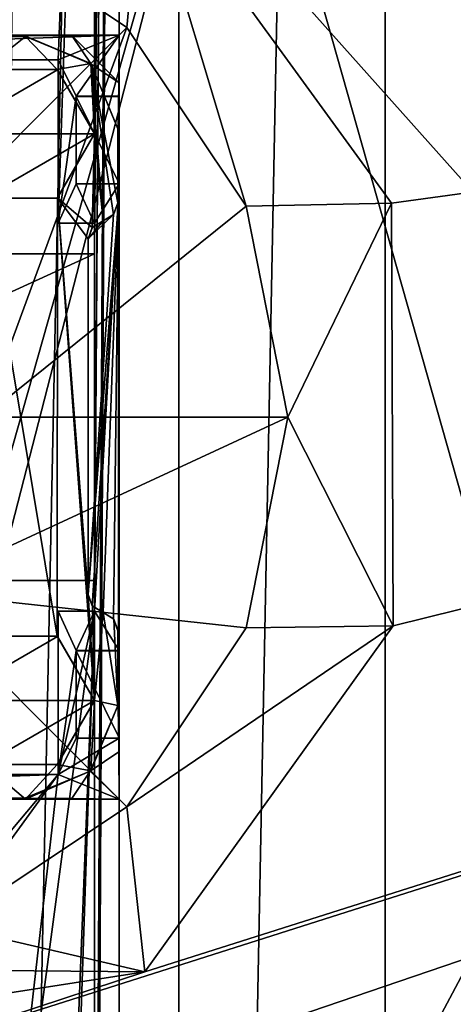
# Model space of a CAD drawing. Header units: millimetres. Extents: x -78 to 78, y -78 to 78.
# Tile 262 of 449: x 22.29 to 25.82, y -10.77 to -2.77. Entities that reach past the tile are written whole.
import ezdxf

# ---------------------------------------------------------------- set-up
doc = ezdxf.new("R2010")
doc.units = ezdxf.units.MM
doc.header["$LTSCALE"] = 41.718519
for name, color, linetype in [('10', 7, 'CONTINUOUS'), ('1978', 7, 'CONTINUOUS'), ('1980', 7, 'CONTINUOUS'), ('1983', 7, 'CONTINUOUS'), ('2186', 7, 'CONTINUOUS'), ('2188', 7, 'CONTINUOUS'), ('2189', 7, 'CONTINUOUS'), ('2193', 7, 'CONTINUOUS'), ('2194', 7, 'CONTINUOUS'), ('2197', 7, 'CONTINUOUS'), ('2198', 7, 'CONTINUOUS'), ('2201', 7, 'CONTINUOUS'), ('2207', 7, 'CONTINUOUS'), ('2211', 7, 'CONTINUOUS'), ('2212', 7, 'CONTINUOUS'), ('2215', 7, 'CONTINUOUS'), ('2216', 7, 'CONTINUOUS'), ('2217', 7, 'CONTINUOUS'), ('2219', 7, 'CONTINUOUS'), ('2220', 7, 'CONTINUOUS'), ('2221', 7, 'CONTINUOUS'), ('2223', 7, 'CONTINUOUS'), ('2224', 7, 'CONTINUOUS'), ('2227', 7, 'CONTINUOUS'), ('2229', 7, 'CONTINUOUS'), ('2232', 7, 'CONTINUOUS'), ('2236', 7, 'CONTINUOUS'), ('2238', 7, 'CONTINUOUS'), ('2242', 7, 'CONTINUOUS'), ('2244', 7, 'CONTINUOUS'), ('2245', 7, 'CONTINUOUS'), ('2246', 7, 'CONTINUOUS'), ('2247', 7, 'CONTINUOUS'), ('2249', 7, 'CONTINUOUS'), ('2251', 7, 'CONTINUOUS'), ('2252', 7, 'CONTINUOUS'), ('2254', 7, 'CONTINUOUS'), ('2255', 7, 'CONTINUOUS'), ('2258', 7, 'CONTINUOUS'), ('2261', 7, 'CONTINUOUS'), ('2263', 7, 'CONTINUOUS'), ('2266', 7, 'CONTINUOUS'), ('2269', 7, 'CONTINUOUS'), ('298', 7, 'CONTINUOUS'), ('300', 7, 'CONTINUOUS'), ('301', 7, 'CONTINUOUS'), ('328', 7, 'CONTINUOUS'), ('344', 7, 'CONTINUOUS'), ('6', 7, 'CONTINUOUS'), ('748', 7, 'CONTINUOUS'), ('851', 7, 'CONTINUOUS'), ('925', 7, 'CONTINUOUS'), ('971', 7, 'CONTINUOUS')]:
    doc.layers.add(name, color=color, linetype=linetype)

msp = doc.modelspace()

# ---------------------------------------------------------------- linework, layer by layer
at = {"layer": '10', "linetype": 'CONTINUOUS'}
for points in [[(48.5, 30.5, -2), (49.5, -30.5, -2), (19.2675, 11.1265, -2), (48.5, 30.5, -2)], [(19.2675, 11.1265, -2), (49.5, -30.5, -2), (22.25, 0, -2), (19.2675, 11.1265, -2)], [(22.25, 0, -2), (49.5, -30.5, -2), (19.2675, -11.1265, -2), (22.25, 0, -2)]]:
    msp.add_3dface(points, dxfattribs=at)
at = {"layer": '1978', "color": 7, "linetype": 'CONTINUOUS'}
for points in [[(16.9, 21.1, 20.074), (23.1, 21.1, 20.074), (23.1, -21.1, 20.074), (16.9, 21.1, 20.074)], [(16.9, -21.1, 20.074), (16.9, 21.1, 20.074), (23.1, -21.1, 20.074), (16.9, -21.1, 20.074)]]:
    msp.add_3dface(points, dxfattribs=at)
at = {"layer": '1980', "color": 7, "linetype": 'CONTINUOUS'}
for points in [[(23.1, -21.1, 20.074), (23.1, 21.1, 20.074), (23.1, -21.1, 21.67), (23.1, -21.1, 20.074)], [(23.1, 21.1, 20.074), (23.1, 21.1, 21.67), (23.1, -21.1, 21.67), (23.1, 21.1, 20.074)]]:
    msp.add_3dface(points, dxfattribs=at)
at = {"layer": '1983', "color": 7, "linetype": 'CONTINUOUS'}
for points in [[(23.1, -21.1, 21.67), (23.1, 21.1, 21.67), (22.9, -19.575, 21.67), (23.1, -21.1, 21.67)], [(23.1, 21.1, 21.67), (22.9, 4.425, 21.67), (22.9, -4.425, 21.67), (23.1, 21.1, 21.67)], [(22.9, -7.575, 21.67), (23.1, 21.1, 21.67), (22.9, -7.325, 21.67), (22.9, -7.575, 21.67)], [(23.1, 21.1, 21.67), (22.9, -7.575, 21.67), (22.9, -16.425, 21.67), (23.1, 21.1, 21.67)], [(22.9, -7.325, 21.67), (23.1, 21.1, 21.67), (22.9, -4.675, 21.67), (22.9, -7.325, 21.67)], [(22.9, -4.675, 21.67), (23.1, 21.1, 21.67), (22.9, -4.425, 21.67), (22.9, -4.675, 21.67)], [(22.9, -19.575, 21.67), (23.1, 21.1, 21.67), (22.9, -19.325, 21.67), (22.9, -19.575, 21.67)], [(22.9, -19.325, 21.67), (23.1, 21.1, 21.67), (22.9, -16.675, 21.67), (22.9, -19.325, 21.67)], [(22.9, -16.675, 21.67), (23.1, 21.1, 21.67), (22.9, -16.425, 21.67), (22.9, -16.675, 21.67)], [(22.9, 4.425, 21.67), (22.605, 3.1, 21.67), (21.895, -3.1, 21.67), (22.9, 4.425, 21.67)], [(22.605, -3.1, 21.67), (22.9, 4.425, 21.67), (21.895, -3.1, 21.67), (22.605, -3.1, 21.67)], [(22.9, -4.425, 21.67), (22.9, 4.425, 21.67), (22.605, -4.425, 21.67), (22.9, -4.425, 21.67)], [(22.605, -4.425, 21.67), (22.9, 4.425, 21.67), (22.605, -3.1, 21.67), (22.605, -4.425, 21.67)], [(22.605, 3.1, 21.67), (21.895, 3.1, 21.67), (17.395, -3.1, 21.67), (22.605, 3.1, 21.67)], [(18.105, -3.1, 21.67), (22.605, 3.1, 21.67), (17.395, -3.1, 21.67), (18.105, -3.1, 21.67)], [(21.895, -3.1, 21.67), (22.605, 3.1, 21.67), (18.105, -3.1, 21.67), (21.895, -3.1, 21.67)], [(17.1, -7.325, 21.67), (22.9, -7.325, 21.67), (22.9, -4.675, 21.67), (17.1, -7.325, 21.67)], [(17.1, -7.325, 21.67), (22.9, -4.675, 21.67), (17.1, -4.675, 21.67), (17.1, -7.325, 21.67)], [(22.9, -7.575, 21.67), (22.605, -8.9, 21.67), (21.895, -15.1, 21.67), (22.9, -7.575, 21.67)], [(22.605, -15.1, 21.67), (22.9, -7.575, 21.67), (21.895, -15.1, 21.67), (22.605, -15.1, 21.67)], [(22.605, -8.9, 21.67), (22.9, -7.575, 21.67), (22.605, -7.575, 21.67), (22.605, -8.9, 21.67)], [(22.9, -16.425, 21.67), (22.9, -7.575, 21.67), (22.605, -16.425, 21.67), (22.9, -16.425, 21.67)], [(22.605, -16.425, 21.67), (22.9, -7.575, 21.67), (22.605, -15.1, 21.67), (22.605, -16.425, 21.67)], [(22.605, -8.9, 21.67), (21.895, -8.9, 21.67), (17.395, -15.1, 21.67), (22.605, -8.9, 21.67)], [(18.105, -15.1, 21.67), (22.605, -8.9, 21.67), (17.395, -15.1, 21.67), (18.105, -15.1, 21.67)], [(21.895, -15.1, 21.67), (22.605, -8.9, 21.67), (18.105, -15.1, 21.67), (21.895, -15.1, 21.67)]]:
    msp.add_3dface(points, dxfattribs=at)
at = {"layer": '2186', "color": 7, "linetype": 'CONTINUOUS'}
for points in [[(23.0971, -8.7176, 24.95), (23.0942, -8.3352, 24.95), (22.8666, -8.8739, 24.95), (23.0971, -8.7176, 24.95)], [(23.1, -9.1, 24.95), (23.0971, -8.7176, 24.95), (22.8666, -8.8739, 24.95), (23.1, -9.1, 24.95)], [(22.3352, -9.0942, 24.95), (22.7176, -9.0971, 24.95), (22.8666, -8.8739, 24.95), (22.3352, -9.0942, 24.95)], [(22.7176, -9.0971, 24.95), (23.1, -9.1, 24.95), (22.8666, -8.8739, 24.95), (22.7176, -9.0971, 24.95)]]:
    msp.add_3dface(points, dxfattribs=at)
at = {"layer": '2188', "color": 7, "linetype": 'CONTINUOUS'}
for points in [[(23.0943, -4.2552, 24.95), (23.0557, -4.3552, 24.95), (22.85, -7.44, 24.95), (23.0943, -4.2552, 24.95)], [(22.8821, -7.533, 24.95), (23.0943, -4.2552, 24.95), (22.85, -7.44, 24.95), (22.8821, -7.533, 24.95)], [(22.97, -7.587, 24.95), (23.0943, -4.2552, 24.95), (22.8821, -7.533, 24.95), (22.97, -7.587, 24.95)], [(23.0556, -7.6385, 24.95), (23.0943, -4.2552, 24.95), (22.97, -7.587, 24.95), (23.0556, -7.6385, 24.95)], [(23.0943, -7.7387, 24.95), (23.0943, -4.2552, 24.95), (23.0556, -7.6385, 24.95), (23.0943, -7.7387, 24.95)], [(23.0557, -4.3552, 24.95), (22.97, -4.407, 24.95), (22.85, -4.5539, 24.95), (23.0557, -4.3552, 24.95)], [(22.85, -7.44, 24.95), (23.0557, -4.3552, 24.95), (22.85, -4.5539, 24.95), (22.85, -7.44, 24.95)], [(22.85, -4.5539, 24.95), (22.97, -4.407, 24.95), (22.8853, -4.4571, 24.95), (22.85, -4.5539, 24.95)]]:
    msp.add_3dface(points, dxfattribs=at)
at = {"layer": '2189', "color": 7, "linetype": 'CONTINUOUS'}
for points in [[(22.3352, -2.9058, 24.95), (22.8739, -3.1334, 24.95), (22.7176, -2.9029, 24.95), (22.3352, -2.9058, 24.95)], [(23.0971, -3.2824, 24.95), (23.1, -2.9, 24.95), (22.7176, -2.9029, 24.95), (23.0971, -3.2824, 24.95)], [(22.8739, -3.1334, 24.95), (23.0971, -3.2824, 24.95), (22.7176, -2.9029, 24.95), (22.8739, -3.1334, 24.95)], [(23.0942, -3.6648, 24.95), (23.0971, -3.2824, 24.95), (22.8739, -3.1334, 24.95), (23.0942, -3.6648, 24.95)]]:
    msp.add_3dface(points, dxfattribs=at)
at = {"layer": '2193', "color": 7, "linetype": 'CONTINUOUS'}
for points in [[(16.91, -9.1, 24.95), (23.1, -9.1, 22), (17.2824, -9.0971, 24.95), (16.91, -9.1, 24.95)], [(16.91, -9.1, 22), (23.1, -9.1, 22), (16.91, -9.1, 24.95), (16.91, -9.1, 22)], [(17.2824, -9.0971, 24.95), (23.1, -9.1, 22), (17.6648, -9.1, 24.95), (17.2824, -9.0971, 24.95)], [(17.6648, -9.1, 24.95), (23.1, -9.1, 22), (18.2552, -9.0943, 24.95), (17.6648, -9.1, 24.95)], [(18.2552, -9.0943, 24.95), (23.1, -9.1, 22), (21.7448, -9.0943, 24.95), (18.2552, -9.0943, 24.95)], [(21.74, -9.1, 25.1), (21.7448, -9.0943, 24.95), (22.3352, -9.0942, 24.95), (21.74, -9.1, 25.1)], [(22.34, -9.1, 25.1), (21.74, -9.1, 25.1), (22.3352, -9.0942, 24.95), (22.34, -9.1, 25.1)], [(21.7448, -9.0943, 24.95), (23.1, -9.1, 22), (22.3352, -9.0942, 24.95), (21.7448, -9.0943, 24.95)], [(22.3352, -9.0942, 24.95), (23.1, -9.1, 22), (22.7176, -9.0971, 24.95), (22.3352, -9.0942, 24.95)], [(23.1, -9.1, 22), (23.1, -9.1, 24.95), (22.7176, -9.0971, 24.95), (23.1, -9.1, 22)]]:
    msp.add_3dface(points, dxfattribs=at)
at = {"layer": '2194', "color": 7, "linetype": 'CONTINUOUS'}
for points in [[(22.34, -2.91, 25.1), (21.7339, -2.91, 25.1), (21.9998, -3.1808, 25.1), (22.34, -2.91, 25.1)], [(22.5961, -3.1784, 25.1), (22.34, -2.91, 25.1), (21.9998, -3.1808, 25.1), (22.5961, -3.1784, 25.1)], [(22.8703, -3.1297, 25.1), (22.34, -2.91, 25.1), (22.5961, -3.1784, 25.1), (22.8703, -3.1297, 25.1)], [(22.9, -3.7, 25.1), (22.8703, -3.1297, 25.1), (22.5961, -3.1784, 25.1), (22.9, -3.7, 25.1)], [(23.09, -4.26, 25.1), (23.09, -3.66, 25.1), (22.8703, -3.1297, 25.1), (23.09, -4.26, 25.1)], [(23.09, -4.26, 25.1), (22.8703, -3.1297, 25.1), (23.0547, -4.3569, 25.1), (23.09, -4.26, 25.1)], [(23.0547, -4.3569, 25.1), (22.8703, -3.1297, 25.1), (22.97, -4.407, 25.1), (23.0547, -4.3569, 25.1)], [(22.97, -4.407, 25.1), (22.8703, -3.1297, 25.1), (22.9, -3.7, 25.1), (22.97, -4.407, 25.1)], [(22.6002, -4.2192, 25.1), (22.8821, -4.461, 25.1), (22.9, -3.7, 25.1), (22.6002, -4.2192, 25.1)], [(22.8821, -4.461, 25.1), (22.97, -4.407, 25.1), (22.9, -3.7, 25.1), (22.8821, -4.461, 25.1)], [(22.5961, -7.7784, 25.1), (22.0039, -4.2216, 25.1), (21.9998, -7.7808, 25.1), (22.5961, -7.7784, 25.1)], [(22.6002, -4.2192, 25.1), (22.0039, -4.2216, 25.1), (22.5961, -7.7784, 25.1), (22.6002, -4.2192, 25.1)], [(22.9, -8.3, 25.1), (22.6002, -4.2192, 25.1), (22.5961, -7.7784, 25.1), (22.9, -8.3, 25.1)], [(22.85, -4.5539, 25.1), (22.8821, -4.461, 25.1), (22.6002, -4.2192, 25.1), (22.85, -4.5539, 25.1)], [(22.85, -7.44, 25.1), (22.85, -4.5539, 25.1), (22.6002, -4.2192, 25.1), (22.85, -7.44, 25.1)], [(22.85, -7.44, 25.1), (22.6002, -4.2192, 25.1), (22.9, -8.3, 25.1), (22.85, -7.44, 25.1)], [(22.8853, -7.5369, 25.1), (22.85, -7.44, 25.1), (22.9, -8.3, 25.1), (22.8853, -7.5369, 25.1)], [(22.97, -7.587, 25.1), (22.8853, -7.5369, 25.1), (22.9, -8.3, 25.1), (22.97, -7.587, 25.1)], [(23.09, -8.34, 25.1), (22.97, -7.587, 25.1), (22.9, -8.3, 25.1), (23.09, -8.34, 25.1)], [(22.97, -7.587, 25.1), (23.09, -8.34, 25.1), (23.0579, -7.641, 25.1), (22.97, -7.587, 25.1)], [(23.09, -8.34, 25.1), (23.09, -7.7339, 25.1), (23.0579, -7.641, 25.1), (23.09, -8.34, 25.1)], [(22.5966, -8.8212, 25.1), (22.8703, -8.8703, 25.1), (22.9, -8.3, 25.1), (22.5966, -8.8212, 25.1)], [(22.8703, -8.8703, 25.1), (23.09, -8.34, 25.1), (22.9, -8.3, 25.1), (22.8703, -8.8703, 25.1)], [(21.74, -9.1, 25.1), (22.34, -9.1, 25.1), (22.0034, -8.8212, 25.1), (21.74, -9.1, 25.1)], [(22.0034, -8.8212, 25.1), (22.34, -9.1, 25.1), (22.5966, -8.8212, 25.1), (22.0034, -8.8212, 25.1)], [(22.34, -9.1, 25.1), (22.8703, -8.8703, 25.1), (22.5966, -8.8212, 25.1), (22.34, -9.1, 25.1)]]:
    msp.add_3dface(points, dxfattribs=at)
at = {"layer": '2197', "color": 7, "linetype": 'CONTINUOUS'}
for points in [[(23.1, -3.395, 22), (23.1, -2.9, 22), (23.0971, -3.2824, 24.95), (23.1, -3.395, 22)], [(23.0971, -3.2824, 24.95), (23.1, -2.9, 22), (23.1, -2.9, 24.95), (23.0971, -3.2824, 24.95)], [(23.0971, -3.2824, 24.95), (23.0942, -3.6648, 24.95), (23.1, -3.3975, 22.35), (23.0971, -3.2824, 24.95)], [(23.1, -3.395, 22), (23.0971, -3.2824, 24.95), (23.1, -3.3975, 22.35), (23.1, -3.395, 22)], [(23.1, -3.3975, 22.35), (23.0942, -3.6648, 24.95), (23.1, -4.1025, 22.35), (23.1, -3.3975, 22.35)], [(23.09, -3.66, 25.1), (23.09, -4.26, 25.1), (23.0942, -3.6648, 24.95), (23.09, -3.66, 25.1)], [(23.0942, -3.6648, 24.95), (23.09, -4.26, 25.1), (23.1, -4.1025, 22.35), (23.0942, -3.6648, 24.95)], [(23.09, -4.26, 25.1), (23.1, -4.105, 22), (23.1, -4.1025, 22.35), (23.09, -4.26, 25.1)], [(23.0943, -4.2552, 24.95), (23.1, -4.105, 22), (23.09, -4.26, 25.1), (23.0943, -4.2552, 24.95)], [(23.1, -7.895, 22), (23.1, -4.105, 22), (23.0943, -7.7387, 24.95), (23.1, -7.895, 22)], [(23.0943, -7.7387, 24.95), (23.1, -4.105, 22), (23.0943, -4.2552, 24.95), (23.0943, -7.7387, 24.95)], [(23.09, -8.34, 25.1), (23.0943, -7.7387, 24.95), (23.09, -7.7339, 25.1), (23.09, -8.34, 25.1)], [(23.1, -7.8975, 22.35), (23.0943, -7.7387, 24.95), (23.09, -8.34, 25.1), (23.1, -7.8975, 22.35)], [(23.1, -7.895, 22), (23.0943, -7.7387, 24.95), (23.1, -7.8975, 22.35), (23.1, -7.895, 22)], [(23.0942, -8.3352, 24.95), (23.1, -7.8975, 22.35), (23.09, -8.34, 25.1), (23.0942, -8.3352, 24.95)], [(23.1, -8.6025, 22.35), (23.1, -7.8975, 22.35), (23.0942, -8.3352, 24.95), (23.1, -8.6025, 22.35)], [(23.0971, -8.7176, 24.95), (23.1, -8.6025, 22.35), (23.0942, -8.3352, 24.95), (23.0971, -8.7176, 24.95)], [(23.1, -8.605, 22), (23.1, -8.6025, 22.35), (23.0971, -8.7176, 24.95), (23.1, -8.605, 22)], [(23.1, -9.1, 24.95), (23.1, -8.605, 22), (23.0971, -8.7176, 24.95), (23.1, -9.1, 24.95)], [(23.1, -9.1, 22), (23.1, -8.605, 22), (23.1, -9.1, 24.95), (23.1, -9.1, 22)]]:
    msp.add_3dface(points, dxfattribs=at)
at = {"layer": '2198', "color": 7, "linetype": 'CONTINUOUS'}
for points in [[(22.8666, -8.8739, 24.95), (23.0942, -8.3352, 24.95), (22.8703, -8.8703, 25.1), (22.8666, -8.8739, 24.95)], [(23.0942, -8.3352, 24.95), (23.09, -8.34, 25.1), (22.8703, -8.8703, 25.1), (23.0942, -8.3352, 24.95)], [(22.34, -9.1, 25.1), (22.8666, -8.8739, 24.95), (22.8703, -8.8703, 25.1), (22.34, -9.1, 25.1)], [(22.34, -9.1, 25.1), (22.3352, -9.0942, 24.95), (22.8666, -8.8739, 24.95), (22.34, -9.1, 25.1)]]:
    msp.add_3dface(points, dxfattribs=at)
at = {"layer": '2201', "color": 7, "linetype": 'CONTINUOUS'}
for points in [[(23.1, -8.6025, 22.35), (23.1, -8.605, 22), (22.7525, -8.605, 22.35), (23.1, -8.6025, 22.35)], [(23.1, -8.605, 22), (22.7525, -8.605, 22), (22.7525, -8.605, 22.35), (23.1, -8.605, 22)]]:
    msp.add_3dface(points, dxfattribs=at)
at = {"layer": '2207', "color": 7, "linetype": 'CONTINUOUS'}
for points in [[(23.1, -4.1025, 22.35), (23.1, -4.105, 22), (22.7525, -4.105, 22.35), (23.1, -4.1025, 22.35)], [(23.1, -4.105, 22), (22.7525, -4.105, 22), (22.7525, -4.105, 22.35), (23.1, -4.105, 22)]]:
    msp.add_3dface(points, dxfattribs=at)
at = {"layer": '2211', "color": 7, "linetype": 'CONTINUOUS'}
for points in [[(23.09, -4.26, 25.1), (23.0547, -4.3569, 25.1), (23.0557, -4.3552, 24.95), (23.09, -4.26, 25.1)], [(23.0943, -4.2552, 24.95), (23.09, -4.26, 25.1), (23.0557, -4.3552, 24.95), (23.0943, -4.2552, 24.95)], [(23.0547, -4.3569, 25.1), (22.97, -4.407, 25.1), (23.0557, -4.3552, 24.95), (23.0547, -4.3569, 25.1)], [(23.0557, -4.3552, 24.95), (22.97, -4.407, 25.1), (22.97, -4.407, 24.95), (23.0557, -4.3552, 24.95)]]:
    msp.add_3dface(points, dxfattribs=at)
at = {"layer": '2212', "color": 7, "linetype": 'CONTINUOUS'}
for points in [[(22.97, -7.587, 25.1), (23.0579, -7.641, 25.1), (22.97, -7.587, 24.95), (22.97, -7.587, 25.1)], [(23.0579, -7.641, 25.1), (23.0556, -7.6385, 24.95), (22.97, -7.587, 24.95), (23.0579, -7.641, 25.1)], [(23.09, -7.7339, 25.1), (23.0943, -7.7387, 24.95), (23.0556, -7.6385, 24.95), (23.09, -7.7339, 25.1)], [(23.0579, -7.641, 25.1), (23.09, -7.7339, 25.1), (23.0556, -7.6385, 24.95), (23.0579, -7.641, 25.1)]]:
    msp.add_3dface(points, dxfattribs=at)
at = {"layer": '2215', "color": 7, "linetype": 'CONTINUOUS'}
for points in [[(16.91, -2.9, 22), (23.1, -2.9, 22), (17.395, -3.1, 22), (16.91, -2.9, 22)], [(17.395, -3.1, 22), (23.1, -2.9, 22), (22.605, -3.1, 22), (17.395, -3.1, 22)], [(23.1, -2.9, 22), (22.7525, -3.395, 22), (22.605, -3.1, 22), (23.1, -2.9, 22)], [(23.1, -3.395, 22), (22.7525, -3.395, 22), (23.1, -2.9, 22), (23.1, -3.395, 22)], [(22.605, -3.1, 22), (22.7525, -3.395, 22), (22.605, -4.425, 22), (22.605, -3.1, 22)], [(22.7525, -3.395, 22), (22.7525, -4.105, 22), (22.605, -4.425, 22), (22.7525, -3.395, 22)], [(22.605, -4.425, 22), (22.7525, -4.105, 22), (22.9, -4.425, 22), (22.605, -4.425, 22)], [(22.7525, -4.105, 22), (23.1, -4.105, 22), (22.9, -4.425, 22), (22.7525, -4.105, 22)], [(23.1, -4.105, 22), (23.1, -7.895, 22), (22.9, -7.575, 22), (23.1, -4.105, 22)], [(22.9, -4.425, 22), (23.1, -4.105, 22), (22.9, -7.575, 22), (22.9, -4.425, 22)], [(22.605, -7.575, 22), (22.7525, -7.895, 22), (22.605, -8.9, 22), (22.605, -7.575, 22)], [(22.7525, -7.895, 22), (22.605, -7.575, 22), (22.9, -7.575, 22), (22.7525, -7.895, 22)], [(23.1, -7.895, 22), (22.7525, -7.895, 22), (22.9, -7.575, 22), (23.1, -7.895, 22)], [(22.7525, -7.895, 22), (22.7525, -8.605, 22), (22.605, -8.9, 22), (22.7525, -7.895, 22)], [(23.1, -8.605, 22), (23.1, -9.1, 22), (22.605, -8.9, 22), (23.1, -8.605, 22)], [(22.7525, -8.605, 22), (23.1, -8.605, 22), (22.605, -8.9, 22), (22.7525, -8.605, 22)], [(23.1, -9.1, 22), (16.91, -9.1, 22), (22.605, -8.9, 22), (23.1, -9.1, 22)], [(22.605, -8.9, 22), (16.91, -9.1, 22), (17.395, -8.9, 22), (22.605, -8.9, 22)]]:
    msp.add_3dface(points, dxfattribs=at)
at = {"layer": '2216', "color": 7, "linetype": 'CONTINUOUS'}
for points in [[(23.1, -2.9, 22), (16.91, -2.9, 22), (23.1, -2.9, 24.95), (23.1, -2.9, 22)], [(23.1, -2.9, 24.95), (16.91, -2.9, 22), (22.7176, -2.9029, 24.95), (23.1, -2.9, 24.95)], [(16.91, -2.9, 22), (22.3352, -2.9058, 24.95), (22.7176, -2.9029, 24.95), (16.91, -2.9, 22)], [(22.3352, -2.9058, 24.95), (16.91, -2.9, 22), (21.7387, -2.9057, 24.95), (22.3352, -2.9058, 24.95)], [(21.7339, -2.91, 25.1), (22.34, -2.91, 25.1), (21.7387, -2.9057, 24.95), (21.7339, -2.91, 25.1)], [(22.34, -2.91, 25.1), (22.3352, -2.9058, 24.95), (21.7387, -2.9057, 24.95), (22.34, -2.91, 25.1)]]:
    msp.add_3dface(points, dxfattribs=at)
at = {"layer": '2217', "color": 7, "linetype": 'CONTINUOUS'}
for points in [[(23.1, -7.8975, 22.35), (23.1, -8.6025, 22.35), (22.7525, -7.8975, 22.35), (23.1, -7.8975, 22.35)], [(22.7525, -7.8975, 22.35), (23.1, -8.6025, 22.35), (22.7525, -8.605, 22.35), (22.7525, -7.8975, 22.35)]]:
    msp.add_3dface(points, dxfattribs=at)
at = {"layer": '2219', "color": 7, "linetype": 'CONTINUOUS'}
for points in [[(22.34, -2.91, 25.1), (22.8703, -3.1297, 25.1), (22.3352, -2.9058, 24.95), (22.34, -2.91, 25.1)], [(22.8703, -3.1297, 25.1), (22.8739, -3.1334, 24.95), (22.3352, -2.9058, 24.95), (22.8703, -3.1297, 25.1)], [(22.8703, -3.1297, 25.1), (23.09, -3.66, 25.1), (22.8739, -3.1334, 24.95), (22.8703, -3.1297, 25.1)], [(23.09, -3.66, 25.1), (23.0942, -3.6648, 24.95), (22.8739, -3.1334, 24.95), (23.09, -3.66, 25.1)]]:
    msp.add_3dface(points, dxfattribs=at)
at = {"layer": '2220', "color": 7, "linetype": 'CONTINUOUS'}
for points in [[(22.8821, -4.461, 25.1), (22.85, -4.5539, 25.1), (22.8853, -4.4571, 24.95), (22.8821, -4.461, 25.1)], [(22.85, -4.5539, 25.1), (22.85, -4.5539, 24.95), (22.8853, -4.4571, 24.95), (22.85, -4.5539, 25.1)], [(22.97, -4.407, 25.1), (22.8821, -4.461, 25.1), (22.97, -4.407, 24.95), (22.97, -4.407, 25.1)], [(22.97, -4.407, 24.95), (22.8821, -4.461, 25.1), (22.8853, -4.4571, 24.95), (22.97, -4.407, 24.95)]]:
    msp.add_3dface(points, dxfattribs=at)
at = {"layer": '2221', "color": 7, "linetype": 'CONTINUOUS'}
for points in [[(22.85, -7.44, 25.1), (22.8853, -7.5369, 25.1), (22.85, -7.44, 24.95), (22.85, -7.44, 25.1)], [(22.8853, -7.5369, 25.1), (22.8821, -7.533, 24.95), (22.85, -7.44, 24.95), (22.8853, -7.5369, 25.1)], [(22.8853, -7.5369, 25.1), (22.97, -7.587, 25.1), (22.8821, -7.533, 24.95), (22.8853, -7.5369, 25.1)], [(22.97, -7.587, 25.1), (22.97, -7.587, 24.95), (22.8821, -7.533, 24.95), (22.97, -7.587, 25.1)]]:
    msp.add_3dface(points, dxfattribs=at)
at = {"layer": '2223', "color": 7, "linetype": 'CONTINUOUS'}
for points in [[(23.1, -3.3975, 22.35), (23.1, -4.1025, 22.35), (22.7525, -3.3975, 22.35), (23.1, -3.3975, 22.35)], [(23.1, -4.1025, 22.35), (22.7525, -4.105, 22.35), (22.7525, -3.3975, 22.35), (23.1, -4.1025, 22.35)]]:
    msp.add_3dface(points, dxfattribs=at)
at = {"layer": '2224', "color": 7, "linetype": 'CONTINUOUS'}
for points in [[(22.7525, -4.105, 22), (22.7525, -3.395, 22), (22.7525, -4.105, 22.35), (22.7525, -4.105, 22)], [(22.7525, -4.105, 22.35), (22.7525, -3.395, 22), (22.7525, -3.3975, 22.35), (22.7525, -4.105, 22.35)]]:
    msp.add_3dface(points, dxfattribs=at)
at = {"layer": '2227', "color": 7, "linetype": 'CONTINUOUS'}
for points in [[(22.85, -4.5539, 25.1), (22.85, -7.44, 25.1), (22.85, -4.5539, 24.95), (22.85, -4.5539, 25.1)], [(22.85, -7.44, 25.1), (22.85, -7.44, 24.95), (22.85, -4.5539, 24.95), (22.85, -7.44, 25.1)]]:
    msp.add_3dface(points, dxfattribs=at)
at = {"layer": '2229', "color": 7, "linetype": 'CONTINUOUS'}
for points in [[(22.7525, -3.395, 22), (23.1, -3.395, 22), (23.1, -3.3975, 22.35), (22.7525, -3.395, 22)], [(22.7525, -3.395, 22), (23.1, -3.3975, 22.35), (22.7525, -3.3975, 22.35), (22.7525, -3.395, 22)]]:
    msp.add_3dface(points, dxfattribs=at)
at = {"layer": '2232', "color": 7, "linetype": 'CONTINUOUS'}
for points in [[(22.7525, -7.895, 22), (23.1, -7.895, 22), (23.1, -7.8975, 22.35), (22.7525, -7.895, 22)], [(22.7525, -7.895, 22), (23.1, -7.8975, 22.35), (22.7525, -7.8975, 22.35), (22.7525, -7.895, 22)]]:
    msp.add_3dface(points, dxfattribs=at)
at = {"layer": '2236', "color": 7, "linetype": 'CONTINUOUS'}
for points in [[(22.5961, -3.1784, 25.1), (21.9998, -3.1808, 25.1), (22.0039, -3.1784, 25.5), (22.5961, -3.1784, 25.1)], [(22.6002, -3.1808, 25.5), (22.5961, -3.1784, 25.1), (22.0039, -3.1784, 25.5), (22.6002, -3.1808, 25.5)], [(22.9, -3.7, 25.1), (22.5961, -3.1784, 25.1), (22.9, -3.7, 25.5), (22.9, -3.7, 25.1)], [(22.9, -3.7, 25.5), (22.5961, -3.1784, 25.1), (22.6002, -3.1808, 25.5), (22.9, -3.7, 25.5)]]:
    msp.add_3dface(points, dxfattribs=at)
at = {"layer": '2238', "color": 7, "linetype": 'CONTINUOUS'}
for points in [[(22.7525, -8.605, 22), (22.7525, -7.895, 22), (22.7525, -8.605, 22.35), (22.7525, -8.605, 22)], [(22.7525, -7.895, 22), (22.7525, -7.8975, 22.35), (22.7525, -8.605, 22.35), (22.7525, -7.895, 22)]]:
    msp.add_3dface(points, dxfattribs=at)
at = {"layer": '2242', "color": 7, "linetype": 'CONTINUOUS'}
for points in [[(22.605, -7.575, 21.67), (22.9, -7.575, 21.67), (22.9, -7.575, 22), (22.605, -7.575, 21.67)], [(22.605, -7.575, 22), (22.605, -7.575, 21.67), (22.9, -7.575, 22), (22.605, -7.575, 22)]]:
    msp.add_3dface(points, dxfattribs=at)
at = {"layer": '2244', "color": 7, "linetype": 'CONTINUOUS'}
for points in [[(22.5961, -7.7784, 25.1), (21.9998, -7.7808, 25.1), (22.0039, -7.7784, 25.5), (22.5961, -7.7784, 25.1)], [(22.6002, -7.7808, 25.5), (22.5961, -7.7784, 25.1), (22.0039, -7.7784, 25.5), (22.6002, -7.7808, 25.5)], [(22.9, -8.3, 25.1), (22.5961, -7.7784, 25.1), (22.9, -8.3, 25.5), (22.9, -8.3, 25.1)], [(22.9, -8.3, 25.5), (22.5961, -7.7784, 25.1), (22.6002, -7.7808, 25.5), (22.9, -8.3, 25.5)]]:
    msp.add_3dface(points, dxfattribs=at)
at = {"layer": '2245', "color": 7, "linetype": 'CONTINUOUS'}
for points in [[(22.6002, -4.2192, 25.1), (22.9, -3.7, 25.1), (22.5961, -4.2216, 25.5), (22.6002, -4.2192, 25.1)], [(22.9, -3.7, 25.1), (22.9, -3.7, 25.5), (22.5961, -4.2216, 25.5), (22.9, -3.7, 25.1)], [(21.9998, -4.2192, 25.5), (22.0039, -4.2216, 25.1), (22.5961, -4.2216, 25.5), (21.9998, -4.2192, 25.5)], [(22.0039, -4.2216, 25.1), (22.6002, -4.2192, 25.1), (22.5961, -4.2216, 25.5), (22.0039, -4.2216, 25.1)]]:
    msp.add_3dface(points, dxfattribs=at)
at = {"layer": '2246', "color": 7, "linetype": 'CONTINUOUS'}
for points in [[(22.6002, -3.1808, 25.5), (22.0039, -3.1784, 25.5), (21.7, -3.7, 25.5), (22.6002, -3.1808, 25.5)], [(22.9, -3.7, 25.5), (22.6002, -3.1808, 25.5), (21.7, -3.7, 25.5), (22.9, -3.7, 25.5)], [(22.9, -3.7, 25.5), (21.7, -3.7, 25.5), (21.9998, -4.2192, 25.5), (22.9, -3.7, 25.5)], [(22.9, -3.7, 25.5), (21.9998, -4.2192, 25.5), (22.5961, -4.2216, 25.5), (22.9, -3.7, 25.5)]]:
    msp.add_3dface(points, dxfattribs=at)
at = {"layer": '2247', "color": 7, "linetype": 'CONTINUOUS'}
for points in [[(22.605, -8.9, 21.67), (22.605, -7.575, 21.67), (22.605, -8.9, 22), (22.605, -8.9, 21.67)], [(22.605, -7.575, 21.67), (22.605, -7.575, 22), (22.605, -8.9, 22), (22.605, -7.575, 21.67)]]:
    msp.add_3dface(points, dxfattribs=at)
at = {"layer": '2249', "color": 7, "linetype": 'CONTINUOUS'}
for points in [[(22.9, -4.675, 21.67), (22.9, -4.425, 21.67), (22.9, -4.675, 21.9), (22.9, -4.675, 21.67)], [(22.9, -4.425, 21.67), (22.9, -4.425, 22), (22.9, -4.675, 21.9), (22.9, -4.425, 21.67)], [(22.9, -4.425, 22), (22.9, -7.575, 22), (22.9, -4.675, 21.9), (22.9, -4.425, 22)], [(22.9, -4.675, 21.9), (22.9, -7.575, 22), (22.9, -7.325, 21.9), (22.9, -4.675, 21.9)], [(22.9, -7.575, 21.67), (22.9, -7.325, 21.67), (22.9, -7.575, 22), (22.9, -7.575, 21.67)], [(22.9, -7.575, 22), (22.9, -7.325, 21.67), (22.9, -7.325, 21.9), (22.9, -7.575, 22)]]:
    msp.add_3dface(points, dxfattribs=at)
at = {"layer": '2251', "color": 7, "linetype": 'CONTINUOUS'}
for points in [[(22.5966, -8.8212, 25.1), (22.9, -8.3, 25.1), (22.5961, -8.8216, 25.5), (22.5966, -8.8212, 25.1)], [(22.9, -8.3, 25.1), (22.9, -8.3, 25.5), (22.5961, -8.8216, 25.5), (22.9, -8.3, 25.1)], [(21.9998, -8.8192, 25.5), (22.0034, -8.8212, 25.1), (22.5961, -8.8216, 25.5), (21.9998, -8.8192, 25.5)], [(22.0034, -8.8212, 25.1), (22.5966, -8.8212, 25.1), (22.5961, -8.8216, 25.5), (22.0034, -8.8212, 25.1)]]:
    msp.add_3dface(points, dxfattribs=at)
at = {"layer": '2252', "color": 7, "linetype": 'CONTINUOUS'}
for points in [[(22.6002, -7.7808, 25.5), (22.0039, -7.7784, 25.5), (21.7, -8.3, 25.5), (22.6002, -7.7808, 25.5)], [(22.9, -8.3, 25.5), (22.6002, -7.7808, 25.5), (21.7, -8.3, 25.5), (22.9, -8.3, 25.5)], [(22.9, -8.3, 25.5), (21.7, -8.3, 25.5), (21.9998, -8.8192, 25.5), (22.9, -8.3, 25.5)], [(22.9, -8.3, 25.5), (21.9998, -8.8192, 25.5), (22.5961, -8.8216, 25.5), (22.9, -8.3, 25.5)]]:
    msp.add_3dface(points, dxfattribs=at)
at = {"layer": '2254', "color": 7, "linetype": 'CONTINUOUS'}
for points in [[(22.9, -4.425, 21.67), (22.605, -4.425, 21.67), (22.605, -4.425, 22), (22.9, -4.425, 21.67)], [(22.9, -4.425, 21.67), (22.605, -4.425, 22), (22.9, -4.425, 22), (22.9, -4.425, 21.67)]]:
    msp.add_3dface(points, dxfattribs=at)
at = {"layer": '2255', "color": 7, "linetype": 'CONTINUOUS'}
for points in [[(22.605, -8.9, 22), (17.395, -8.9, 22), (21.895, -8.9, 21.9), (22.605, -8.9, 22)], [(21.895, -8.9, 21.67), (22.605, -8.9, 21.67), (21.895, -8.9, 21.9), (21.895, -8.9, 21.67)], [(22.605, -8.9, 21.67), (22.605, -8.9, 22), (21.895, -8.9, 21.9), (22.605, -8.9, 21.67)]]:
    msp.add_3dface(points, dxfattribs=at)
at = {"layer": '2258', "color": 7, "linetype": 'CONTINUOUS'}
for points in [[(22.605, -4.425, 21.67), (22.605, -3.1, 21.67), (22.605, -4.425, 22), (22.605, -4.425, 21.67)], [(22.605, -3.1, 21.67), (22.605, -3.1, 22), (22.605, -4.425, 22), (22.605, -3.1, 21.67)]]:
    msp.add_3dface(points, dxfattribs=at)
at = {"layer": '2261', "color": 7, "linetype": 'CONTINUOUS'}
for points in [[(17.395, -3.1, 22), (22.605, -3.1, 22), (18.105, -3.1, 21.9), (17.395, -3.1, 22)], [(18.105, -3.1, 21.9), (22.605, -3.1, 22), (21.895, -3.1, 21.9), (18.105, -3.1, 21.9)], [(22.605, -3.1, 21.67), (21.895, -3.1, 21.67), (22.605, -3.1, 22), (22.605, -3.1, 21.67)], [(22.605, -3.1, 22), (21.895, -3.1, 21.67), (21.895, -3.1, 21.9), (22.605, -3.1, 22)]]:
    msp.add_3dface(points, dxfattribs=at)
at = {"layer": '2263', "color": 7, "linetype": 'CONTINUOUS'}
for points in [[(22.9, -7.325, 21.67), (17.1, -7.325, 21.67), (22.9, -7.325, 21.9), (22.9, -7.325, 21.67)], [(22.9, -7.325, 21.9), (17.1, -7.325, 21.67), (17.1, -7.325, 21.9), (22.9, -7.325, 21.9)]]:
    msp.add_3dface(points, dxfattribs=at)
at = {"layer": '2266', "color": 7, "linetype": 'CONTINUOUS'}
for points in [[(17.1, -4.675, 21.67), (22.9, -4.675, 21.67), (17.1, -4.675, 21.9), (17.1, -4.675, 21.67)], [(22.9, -4.675, 21.67), (22.9, -4.675, 21.9), (17.1, -4.675, 21.9), (22.9, -4.675, 21.67)]]:
    msp.add_3dface(points, dxfattribs=at)
at = {"layer": '2269', "color": 7, "linetype": 'CONTINUOUS'}
for points in [[(22.9, -4.675, 21.9), (22.9, -7.325, 21.9), (17.1, -7.325, 21.9), (22.9, -4.675, 21.9)], [(17.1, -4.675, 21.9), (22.9, -4.675, 21.9), (17.1, -7.325, 21.9), (17.1, -4.675, 21.9)]]:
    msp.add_3dface(points, dxfattribs=at)
at = {"layer": '298', "color": 7, "linetype": 'CONTINUOUS'}
for points in [[(22.4268, 0, -2.9268), (22.5, 0, -2.75), (19.4856, -11.25, -2.75), (22.4268, 0, -2.9268)], [(20.2058, -9.7306, -2.9268), (22.4268, 0, -2.9268), (19.4856, -11.25, -2.75), (20.2058, -9.7306, -2.9268)], [(22.25, 0, -3), (22.4268, 0, -2.9268), (20.2058, -9.7306, -2.9268), (22.25, 0, -3)]]:
    msp.add_3dface(points, dxfattribs=at)
at = {"layer": '300', "color": 7, "linetype": 'CONTINUOUS'}
for points in [[(19.4856, -11.25, -2.75), (22.5, 0, -2.75), (19.4856, -11.25, -2.25), (19.4856, -11.25, -2.75)], [(22.5, 0, -2.75), (22.5, 0, -2.25), (19.4856, -11.25, -2.25), (22.5, 0, -2.75)]]:
    msp.add_3dface(points, dxfattribs=at)
at = {"layer": '301', "color": 7, "linetype": 'CONTINUOUS'}
for points in [[(22.25, 0, -2), (19.2675, -11.1265, -2), (22.4268, 0, -2.0732), (22.25, 0, -2)], [(22.4268, 0, -2.0732), (19.2675, -11.1265, -2), (20.2058, -9.7306, -2.0732), (22.4268, 0, -2.0732)], [(19.4856, -11.25, -2.25), (22.5, 0, -2.25), (20.2058, -9.7306, -2.0732), (19.4856, -11.25, -2.25)], [(22.5, 0, -2.25), (22.4268, 0, -2.0732), (20.2058, -9.7306, -2.0732), (22.5, 0, -2.25)]]:
    msp.add_3dface(points, dxfattribs=at)
at = {"layer": '328', "linetype": 'CONTINUOUS'}
for points in [[(15.5, -30, 15), (15.5, 30, 15), (32.5, -30, 15), (15.5, -30, 15)], [(32.5, -30, 15), (15.5, 30, 15), (47.5, -30, 15), (32.5, -30, 15)], [(47.5, -30, 15), (15.5, 30, 15), (67, -30, 15), (47.5, -30, 15)], [(67, -30, 15), (15.5, 30, 15), (67.5, -30, 15), (67, -30, 15)], [(67.5, -30, 15), (15.5, 30, 15), (72.3187, -15.3427, 15), (67.5, -30, 15)], [(72.3187, -15.3427, 15), (15.5, 30, 15), (73.9493, 0, 15), (72.3187, -15.3427, 15)]]:
    msp.add_3dface(points, dxfattribs=at)
at = {"layer": '344', "linetype": 'CONTINUOUS'}
for points in [[(15.5, 30, 16.5), (15.5, -30, 16.5), (32.5, 30, 16.5), (15.5, 30, 16.5)], [(32.5, 30, 16.5), (15.5, -30, 16.5), (47.5, 30, 16.5), (32.5, 30, 16.5)], [(47.5, 30, 16.5), (15.5, -30, 16.5), (67, 30, 16.5), (47.5, 30, 16.5)], [(67, 30, 16.5), (15.5, -30, 16.5), (67.5, 30, 16.5), (67, 30, 16.5)], [(67.5, 30, 16.5), (15.5, -30, 16.5), (72.3187, 15.3427, 16.5), (67.5, 30, 16.5)], [(72.3187, 15.3427, 16.5), (15.5, -30, 16.5), (73.9493, 0, 16.5), (72.3187, 15.3427, 16.5)], [(73.9493, 0, 16.5), (15.5, -30, 16.5), (72.3187, -15.3427, 16.5), (73.9493, 0, 16.5)]]:
    msp.add_3dface(points, dxfattribs=at)
at = {"layer": '6', "linetype": 'CONTINUOUS'}
for points in [[(15.5, 33), (15.5, -33), (24, 33), (15.5, 33)], [(24, 33), (15.5, -33), (29, 33), (24, 33)], [(29, 33), (15.5, -33), (32.5, 33), (29, 33)], [(32.5, 33), (15.5, -33), (47.5, 33), (32.5, 33)], [(47.5, 33), (15.5, -33), (48.5, 31), (47.5, 33)], [(48.5, 31), (15.5, -33), (48.5, 30.5), (48.5, 31)], [(48.5, 30.5), (15.5, -33), (49.5, 30.5), (48.5, 30.5)], [(49.5, 30.5), (15.5, -33), (48.5, -30.5), (49.5, 30.5)]]:
    msp.add_3dface(points, dxfattribs=at)
at = {"layer": '748', "color": 7, "linetype": 'CONTINUOUS'}
for points in [[(23.2898, -13.4811, 28.7), (56.4299, 0, 28.7), (20, -12.4098, 28.7), (23.2898, -13.4811, 28.7)], [(20, -12.4098, 28.7), (56.4299, 0, 28.7), (20, -11.5902, 28.7), (20, -12.4098, 28.7)], [(20, -11.5902, 28.7), (56.4299, 0, 28.7), (23.3103, -10.5037, 28.7), (20, -11.5902, 28.7)], [(25.3127, -16.262, 28.7), (56.4299, 0, 28.7), (23.2898, -13.4811, 28.7), (25.3127, -16.262, 28.7)], [(25.3127, -4.262, 28.7), (56.4299, 0, 28.7), (23.2898, -1.4811, 28.7), (25.3127, -4.262, 28.7)], [(23.3103, -10.5037, 28.7), (56.4299, 0, 28.7), (25.3267, -7.695, 28.7), (23.3103, -10.5037, 28.7)], [(53.7537, -17.1708, 28.7), (56.4299, 0, 28.7), (25.3127, -16.262, 28.7), (53.7537, -17.1708, 28.7)], [(25.3267, -7.695, 28.7), (56.4299, 0, 28.7), (25.3127, -4.262, 28.7), (25.3267, -7.695, 28.7)]]:
    msp.add_3dface(points, dxfattribs=at)
at = {"layer": '851', "color": 7, "linetype": 'CONTINUOUS'}
for points in [[(23.1623, -2.8377, 28.4361), (23.2898, -1.4811, 28.7), (21.7114, -1.8683, 28.4361), (23.1623, -2.8377, 28.4361)], [(24.1317, -4.2886, 28.4361), (23.2898, -1.4811, 28.7), (23.1623, -2.8377, 28.4361), (24.1317, -4.2886, 28.4361)], [(25.3127, -4.262, 28.7), (23.2898, -1.4811, 28.7), (24.1317, -4.2886, 28.4361), (25.3127, -4.262, 28.7)], [(24.4721, -6, 28.4361), (25.3127, -4.262, 28.7), (24.1317, -4.2886, 28.4361), (24.4721, -6, 28.4361)], [(25.3267, -7.695, 28.7), (25.3127, -4.262, 28.7), (24.4721, -6, 28.4361), (25.3267, -7.695, 28.7)], [(24.1317, -7.7114, 28.4361), (25.3267, -7.695, 28.7), (24.4721, -6, 28.4361), (24.1317, -7.7114, 28.4361)], [(23.3103, -10.5037, 28.7), (25.3267, -7.695, 28.7), (23.1623, -9.1623, 28.4361), (23.3103, -10.5037, 28.7)], [(23.1623, -9.1623, 28.4361), (25.3267, -7.695, 28.7), (24.1317, -7.7114, 28.4361), (23.1623, -9.1623, 28.4361)], [(21.7114, -10.1317, 28.4361), (23.3103, -10.5037, 28.7), (23.1623, -9.1623, 28.4361), (21.7114, -10.1317, 28.4361)], [(20, -10.4721, 28.4361), (23.3103, -10.5037, 28.7), (21.7114, -10.1317, 28.4361), (20, -10.4721, 28.4361)], [(23.3103, -10.5037, 28.7), (20, -10.4721, 28.4361), (20, -11.0158, 28.6331), (23.3103, -10.5037, 28.7)], [(20, -11.5902, 28.7), (23.3103, -10.5037, 28.7), (20, -11.0158, 28.6331), (20, -11.5902, 28.7)]]:
    msp.add_3dface(points, dxfattribs=at)
at = {"layer": '925', "color": 7, "linetype": 'CONTINUOUS'}
for points in [[(23.1623, -2.8377, 28.4361), (21.7114, -1.8683, 28.4361), (21.414, -4.5856, 27.2), (23.1623, -2.8377, 28.4361)], [(22, -6, 27.2), (23.1623, -2.8377, 28.4361), (21.414, -4.5856, 27.2), (22, -6, 27.2)], [(24.1317, -4.2886, 28.4361), (23.1623, -2.8377, 28.4361), (22, -6, 27.2), (24.1317, -4.2886, 28.4361)], [(24.4721, -6, 28.4361), (24.1317, -4.2886, 28.4361), (22, -6, 27.2), (24.4721, -6, 28.4361)], [(24.1317, -7.7114, 28.4361), (24.4721, -6, 28.4361), (21.414, -7.4144, 27.2), (24.1317, -7.7114, 28.4361)], [(21.414, -7.4144, 27.2), (24.4721, -6, 28.4361), (22, -6, 27.2), (21.414, -7.4144, 27.2)], [(21.7114, -10.1317, 28.4361), (23.1623, -9.1623, 28.4361), (21.414, -7.4144, 27.2), (21.7114, -10.1317, 28.4361)], [(23.1623, -9.1623, 28.4361), (24.1317, -7.7114, 28.4361), (21.414, -7.4144, 27.2), (23.1623, -9.1623, 28.4361)]]:
    msp.add_3dface(points, dxfattribs=at)
at = {"layer": '971', "color": 7, "linetype": 'CONTINUOUS'}
for points in [[(22.6857, 42.2511, 26.2), (23.5864, 43.6175, 26.2), (21.8299, -41.6203, 26.2), (22.6857, 42.2511, 26.2)], [(21.8299, -41.6203, 26.2), (23.5864, 43.6175, 26.2), (23.5864, -43.6175, 26.2), (21.8299, -41.6203, 26.2)], [(23.5864, 43.6175, 26.2), (25.2628, 42.4773, 26.2), (23.5864, -43.6175, 26.2), (23.5864, 43.6175, 26.2)], [(23.5864, -43.6175, 26.2), (25.2628, 42.4773, 26.2), (25.2628, -42.4773, 26.2), (23.5864, -43.6175, 26.2)], [(25.2628, 42.4773, 26.2), (27.25, 42.0754, 26.2), (25.2628, -42.4773, 26.2), (25.2628, 42.4773, 26.2)], [(22.6857, 42.2511, 26.2), (21.8299, -41.6203, 26.2), (22, -18.0079, 26.2), (22.6857, 42.2511, 26.2)], [(22, 5.9921, 26.2), (22.6857, 42.2511, 26.2), (22, -6.0079, 26.2), (22, 5.9921, 26.2)], [(22, -6.0079, 26.2), (22.6857, 42.2511, 26.2), (22, -18.0079, 26.2), (22, -6.0079, 26.2)], [(27.25, 42.0754, 26.2), (26.0291, -36.5416, 26.2), (25.2628, -42.4773, 26.2), (27.25, 42.0754, 26.2)]]:
    msp.add_3dface(points, dxfattribs=at)

doc.saveas('drawing.dxf')
